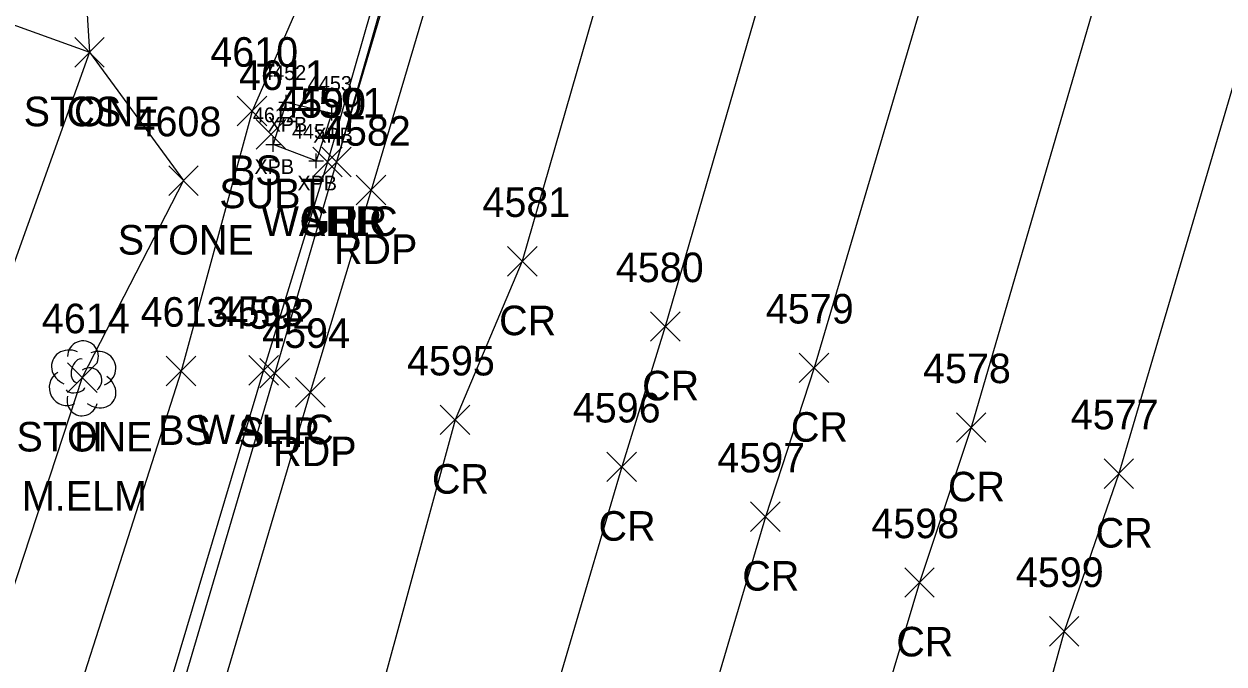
# Model space of a CAD drawing. Extents: x 1462089 to 1464015, y 730534 to 736144.
# Drawn here: x 1462671.6 to 1462752.9, y 731783.6 to 731826.9 of the extents above; entities that cross this region are included whole.
import ezdxf

# ---------------------------------------------------------------- set-up
doc = ezdxf.new("R2010")
doc.units = 0
for name, color, linetype in [('B_A', 7, 'Continuous'), ('B_I', 7, 'Continuous'), ('B_TIC', 7, 'Continuous'), ('BSUBM', 7, 'Continuous'), ('L_A', 7, 'Continuous'), ('L_C', 7, 'Continuous'), ('L_I', 7, 'Continuous'), ('L_TIC', 7, 'Continuous'), ('LASF', 7, 'Continuous'), ('LELB', 7, 'Continuous'), ('LTD', 7, 'Continuous'), ('LW', 7, 'Continuous'), ('P_A', 7, 'Continuous'), ('P_I', 7, 'Continuous'), ('P_TIC', 7, 'Continuous'), ('PET', 7, 'Continuous'), ('PRC', 7, 'Continuous'), ('PSP', 7, 'Continuous'), ('R_A', 7, 'Continuous'), ('R_I', 7, 'Continuous'), ('R_TIC', 7, 'Continuous'), ('RGR', 7, 'Continuous'), ('U_A', 7, 'Continuous'), ('U_I', 7, 'Continuous'), ('U_TIC', 7, 'Continuous')]:
    doc.layers.add(name, color=color, linetype=linetype)

msp = doc.modelspace()

# ---------------------------------------------------------------- linework, layer by layer
at = {"layer": 'B_TIC'}
for p, q in [((1462689.415, 731821.655), (1462689.49, 731821.655)), ((1462689.415, 731821.655), (1462689.49, 731821.655)), ((1462692.507, 731820.922), (1462692.583, 731820.922)), ((1462688.52, 731818.798), (1462688.596, 731818.798)), ((1462688.52, 731818.798), (1462688.596, 731818.798)), ((1462691.43, 731817.682), (1462691.506, 731817.682))]:
    msp.add_line(p, q, dxfattribs=at)
for points in [[(1462689.411, 731821.155), (1462689.411, 731822.155)], [(1462689.411, 731821.155), (1462689.411, 731822.155)], [(1462688.911, 731821.655), (1462689.911, 731821.655)], [(1462688.911, 731821.655), (1462689.911, 731821.655)], [(1462692.504, 731820.422), (1462692.504, 731821.422)], [(1462692.004, 731820.922), (1462693.004, 731820.922)], [(1462688.017, 731818.798), (1462689.017, 731818.798)], [(1462688.017, 731818.798), (1462689.017, 731818.798)], [(1462688.517, 731818.298), (1462688.517, 731819.298)], [(1462688.517, 731818.298), (1462688.517, 731819.298)], [(1462691.427, 731817.182), (1462691.427, 731818.182)], [(1462690.927, 731817.682), (1462691.927, 731817.682)]]:
    msp.add_lwpolyline(points, dxfattribs=at)
at = {"layer": 'BSUBM'}
for points in [[(1462689.411, 731821.655), (1462692.504, 731820.922), (1462691.427, 731817.682), (1462688.517, 731818.798)], [(1462689.411, 731821.655), (1462688.517, 731818.798)]]:
    msp.add_lwpolyline(points, dxfattribs=at)
at = {"layer": 'L_TIC'}
for points in [[(1462675.078, 731824.028), (1462677.078, 731826.028)], [(1462677.078, 731824.028), (1462675.078, 731826.028)], [(1462675.078, 731824.028), (1462677.078, 731826.028)], [(1462677.078, 731824.028), (1462675.078, 731826.028)], [(1462686.088, 731820.052), (1462688.088, 731822.052)], [(1462688.088, 731820.052), (1462686.088, 731822.052)], [(1462691.202, 731816.601), (1462693.202, 731818.601)], [(1462693.202, 731816.601), (1462691.202, 731818.601)], [(1462681.449, 731815.345), (1462683.449, 731817.345)], [(1462683.449, 731815.345), (1462681.449, 731817.345)], [(1462681.282, 731802.464), (1462683.282, 731804.464)], [(1462683.282, 731802.464), (1462681.282, 731804.464)], [(1462686.876, 731802.517), (1462688.876, 731804.517)], [(1462688.876, 731802.517), (1462686.876, 731804.517)], [(1462674.593, 731802.022), (1462676.593, 731804.022)], [(1462676.593, 731802.022), (1462674.593, 731804.022)]]:
    msp.add_lwpolyline(points, dxfattribs=at)
at = {"layer": 'LASF'}
msp.add_lwpolyline([(1462657.343, 731831.803), (1462676.078, 731825.028), (1462682.449, 731816.345), (1462675.593, 731803.022), (1462666.762, 731776.18)], dxfattribs=at)
at = {"layer": 'LELB'}
for points in [[(1462577.225, 731952.717), (1462603.043, 731935.035), (1462616.131, 731920.422), (1462645.433, 731912.321), (1462656.668, 731913.165), (1462677.504, 731901.271), (1462691.08, 731891.354), (1462692.455, 731878.863), (1462687.144, 731860.851), (1462684.794, 731853.879), (1462675.456, 731835.283), (1462676.078, 731825.028), (1462668.473, 731803.868), (1462656.865, 731782.592)], [(1462693.842, 731836.529), (1462687.088, 731821.052), (1462682.282, 731803.464), (1462670.168, 731765.604), (1462663.665, 731741.627), (1462656.149, 731719.468), (1462648.94, 731703.42), (1462647.036, 731694.907), (1462641.817, 731688.849)]]:
    msp.add_lwpolyline(points, dxfattribs=at)
at = {"layer": 'LTD'}
msp.add_line((1462675.593, 731803.022), (1462675.593, 731803.022), dxfattribs=at)
msp.add_line((1462675.593, 731803.022), (1462675.593, 731803.022), dxfattribs=at)
msp.add_arc((1462675.64, 731804.456), 1.047, 335.52715, 180.95627, dxfattribs=at)
for centre, major_axis, ratio, start_param, end_param in [((1462674.801, 731803.688), (1.21, -0.512), 0.895232, 1.570796, 4.712389), ((1462676.635, 731803.605), (-1.141, -0.483), 0.949671, 1.570796, 4.712389), ((1462675.385, 731803.48), (-0.208, -0.792), 0.645439, 3.141593, 6.283185), ((1462674.51, 731802.313), (0.584, -1.042), 0.959034, 3.141593, 6.283185), ((1462676.093, 731802.855), (-0.5, 0.667), 0.989748, 3.141593, 6.283185), ((1462676.593, 731802.189), (-1.09, 0.792), 0.841452, 1.570796, 4.712389), ((1462675.594, 731801.522), (0.265, 1.061), 0.942809, 1.570796, 4.712389), ((1462675.135, 731802.272), (-0.625, -0.083), 0.423636, 0, 3.141593)]:
    msp.add_ellipse(centre, major_axis=major_axis, ratio=ratio, start_param=start_param, end_param=end_param, dxfattribs=at)
at = {"layer": 'LW'}
msp.add_lwpolyline([(1462697.3, 731838.708), (1462700.036, 731850.378), (1462705.242, 731879.404), (1462705.847, 731883.49), (1462706.63, 731883.357), (1462702.703, 731859.824), (1462701.565, 731853.91), (1462698.159, 731838.348), (1462692.202, 731817.601), (1462687.876, 731803.517), (1462673.429, 731755.235), (1462669.61, 731743.155), (1462664.611, 731730.107), (1462652.518, 731702.765), (1462651.935, 731703.067), (1462653.993, 731707.991)], dxfattribs=at)
at = {"layer": 'P_TIC'}
for points in [[(1462691.812, 731816.612), (1462693.812, 731818.612)], [(1462693.812, 731816.612), (1462691.812, 731818.612)], [(1462694.151, 731814.712), (1462696.151, 731816.712)], [(1462696.151, 731814.712), (1462694.151, 731816.712)], [(1462704.389, 731809.89), (1462706.389, 731811.89)], [(1462706.389, 731809.89), (1462704.389, 731811.89)], [(1462714.075, 731805.479), (1462716.075, 731807.479)], [(1462716.075, 731805.479), (1462714.075, 731807.479)], [(1462687.624, 731802.324), (1462689.624, 731804.324)], [(1462689.624, 731802.324), (1462687.624, 731804.324)], [(1462724.154, 731802.681), (1462726.154, 731804.681)], [(1462726.154, 731802.681), (1462724.154, 731804.681)], [(1462690.036, 731801.029), (1462692.036, 731803.029)], [(1462692.036, 731801.029), (1462690.036, 731803.029)], [(1462699.841, 731799.166), (1462701.841, 731801.166)], [(1462701.841, 731799.166), (1462699.841, 731801.166)], [(1462734.793, 731798.645), (1462736.793, 731800.645)], [(1462736.793, 731798.645), (1462734.793, 731800.645)], [(1462711.125, 731795.984), (1462713.125, 731797.984)], [(1462713.125, 731795.984), (1462711.125, 731797.984)], [(1462744.797, 731795.521), (1462746.797, 731797.521)], [(1462746.797, 731795.521), (1462744.797, 731797.521)], [(1462720.859, 731792.607), (1462722.859, 731794.607)], [(1462722.859, 731792.607), (1462720.859, 731794.607)], [(1462731.293, 731788.156), (1462733.293, 731790.156)], [(1462733.293, 731788.156), (1462731.293, 731790.156)], [(1462741.091, 731784.853), (1462743.091, 731786.853)], [(1462743.091, 731784.853), (1462741.091, 731786.853)]]:
    msp.add_lwpolyline(points, dxfattribs=at)
at = {"layer": 'PET'}
msp.add_lwpolyline([(1462737.297, 731963.429), (1462717.097, 731889.531), (1462708.571, 731860.874), (1462695.151, 731815.712), (1462691.036, 731802.029), (1462676.866, 731754.297), (1462666.22, 731719.346), (1462652.4, 731671.376), (1462641.384, 731635.734), (1462629.681, 731597.191), (1462612.657, 731543.575), (1462596.763, 731494.09), (1462582.573, 731446.883), (1462571.372, 731410.944), (1462559.842, 731372.737), (1462542.966, 731314.951), (1462524.38, 731258.465), (1462511.655, 731215.872), (1462491.671, 731142.677)], dxfattribs=at)
at = {"layer": 'PRC'}
for points in [[(1462748.947, 731961.516), (1462736.508, 731921.312), (1462728.403, 731886.375), (1462719.051, 731858.42), (1462705.389, 731810.89), (1462700.841, 731800.166), (1462687.609, 731751.705), (1462676.23, 731715.789), (1462662.619, 731667.958), (1462651.175, 731633.325), (1462639.174, 731589.059), (1462623.338, 731538.877), (1462607.5, 731490.665), (1462593.428, 731442.927), (1462581.597, 731409.026), (1462569.166, 731365.289), (1462553.746, 731313.655), (1462535.681, 731254.443), (1462519.258, 731196.564), (1462502.241, 731140.649), (1462491.591, 731093.412)], [(1462761.024, 731958.42), (1462747.813, 731917.011), (1462738.765, 731883.168), (1462729.105, 731854.955), (1462715.075, 731806.479), (1462712.125, 731796.984), (1462698.106, 731749.334), (1462686.279, 731711.956), (1462673.041, 731665.233), (1462661.991, 731629.565), (1462648.473, 731585.76), (1462633.362, 731535.924), (1462617.816, 731486.899), (1462603.279, 731439.323), (1462592.214, 731404.808), (1462578.747, 731359.841), (1462563.848, 731311.635), (1462546.163, 731252.054), (1462529.312, 731193.323), (1462512.831, 731138.457), (1462500.459, 731089.177), (1462489.909, 731049.965), (1462473.447, 730997.549), (1462460.794, 730938.782)], [(1462772.409, 731954.341), (1462759.38, 731913.09), (1462748.704, 731879.949), (1462739.419, 731851.907), (1462725.154, 731803.681), (1462721.859, 731793.607), (1462708.095, 731747.058), (1462696.469, 731709.224), (1462683.597, 731662.381), (1462671.409, 731625.303), (1462657.416, 731580.811), (1462643.06, 731532.942), (1462627.441, 731482.735), (1462613.373, 731434.899), (1462602.355, 731399.644), (1462589.569, 731355.865), (1462573.754, 731306.683), (1462555.884, 731246.428), (1462538.489, 731188.953), (1462522.114, 731136.266), (1462509.014, 731086.504)], [(1462782.015, 731950.466), (1462768.89, 731909.836), (1462760.031, 731877.27), (1462749.824, 731847.721), (1462735.793, 731799.645), (1462732.293, 731789.156), (1462718.713, 731743.615), (1462707.108, 731705.526), (1462694.32, 731660.71), (1462680.69, 731618.482), (1462665.703, 731575.678), (1462653.408, 731528.208), (1462637.717, 731478.421), (1462624.246, 731431.842), (1462612.569, 731394.542), (1462600.922, 731353.761), (1462584.46, 731303.134), (1462565.785, 731242.263), (1462548.642, 731186.301), (1462531.515, 731132.984), (1462517.28, 731085.282)], [(1462793.023, 731947.647), (1462779.179, 731905.946), (1462772.135, 731874.551), (1462759.588, 731843.402), (1462745.797, 731796.521), (1462742.091, 731785.853), (1462729.199, 731739.315), (1462722.155, 731715.561), (1462711.035, 731679.919), (1462704.897, 731658.033), (1462690.283, 731612.577), (1462677.1, 731571.216), (1462663.072, 731525.56), (1462648.796, 731477.498), (1462634.522, 731430.676), (1462623.138, 731390.715), (1462610.921, 731351.233), (1462594.7, 731298.487), (1462575.733, 731238.978), (1462558.596, 731184.663), (1462539.605, 731135.536), (1462521.539, 731083.728), (1462509.353, 731045.029)]]:
    msp.add_lwpolyline(points, dxfattribs=at)
at = {"layer": 'PSP'}
msp.add_lwpolyline([(1462735.883, 731965.543), (1462724.347, 731923.615), (1462716.132, 731895.689), (1462706.261, 731861.752), (1462701.796, 731847.13), (1462699.466, 731840.009), (1462692.812, 731817.612), (1462688.624, 731803.324), (1462674.431, 731755.229), (1462670.575, 731742.725), (1462669.096, 731737.252), (1462663.062, 731716.697), (1462649.924, 731672.978), (1462639.27, 731636.282), (1462627.328, 731597.087), (1462624.657, 731584.618), (1462611.691, 731544.088), (1462595.98, 731494.281), (1462581.441, 731447.372), (1462570.158, 731410.408), (1462558.82, 731372.899), (1462541.297, 731315.135), (1462524.38, 731258.465)], dxfattribs=at)
at = {"layer": 'R_TIC'}
for points in [[(1462691.812, 731816.612), (1462693.812, 731818.612)], [(1462693.812, 731816.612), (1462691.812, 731818.612)]]:
    msp.add_lwpolyline(points, dxfattribs=at)
at = {"layer": 'RGR'}
msp.add_lwpolyline([(1462701.364, 731915.357), (1462713.829, 731905.882), (1462715.694, 731902.572), (1462715.944, 731899.09), (1462713.944, 731890.347), (1462704.68, 731859.614), (1462700.958, 731847.398), (1462699.27, 731840.124), (1462692.812, 731817.612)], dxfattribs=at)
at = {"layer": 'U_TIC'}
for points in [[(1462687.377, 731818.482), (1462689.377, 731820.482)], [(1462689.377, 731818.482), (1462687.377, 731820.482)]]:
    msp.add_lwpolyline(points, dxfattribs=at)

# ---------------------------------------------------------------- texts
at = {"layer": 'B_A'}
for p in [(1462688.148, 731819.655), (1462688.148, 731819.655), (1462691.24, 731818.922), (1462687.253, 731816.798), (1462687.253, 731816.798), (1462690.163, 731815.682)]:
    msp.add_text('XPB', height=1, dxfattribs=at).set_placement(p)
at = {"layer": 'B_I'}
for s, p in [('4452', (1462687.782, 731823.155)), ('4452', (1462687.782, 731823.155)), ('4453', (1462690.874, 731822.422)), ('4612', (1462687.147, 731820.298)), ('4612', (1462687.147, 731820.298)), ('4454', (1462689.797, 731819.182))]:
    msp.add_text(s, height=1, dxfattribs=at).set_placement(p)
at = {"layer": 'L_A'}
for s, p in [('STONE', (1462671.622, 731820.028)), ('CS', (1462674.519, 731820.028)), ('BS', (1462685.529, 731816.052)), ('WALLC', (1462687.738, 731812.601)), ('STONE', (1462677.993, 731811.345)), ('BS', (1462680.723, 731798.464)), ('WALLC', (1462683.412, 731798.517)), ('STONE', (1462671.137, 731798.022)), ('H', (1462675.026, 731798.022))]:
    msp.add_text(s, height=2, dxfattribs=at).set_placement(p)
at = {"layer": 'L_C'}
msp.add_text('M.ELM', height=2, dxfattribs=at).set_placement((1462671.499, 731794.022))
at = {"layer": 'L_I'}
for s, p in [('4610', (1462684.261, 731824.052)), ('4590', (1462688.856, 731820.601)), ('4608', (1462679.063, 731819.345)), ('4613', (1462679.542, 731806.464)), ('4593', (1462684.617, 731806.517)), ('4614', (1462672.853, 731806.022)), ('4614', (1462672.853, 731806.022))]:
    msp.add_text(s, height=2, dxfattribs=at).set_placement(p)
at = {"layer": 'P_A'}
for s, p in [('SHP', (1462690.348, 731812.612)), ('RDP', (1462692.639, 731810.712)), ('CR', (1462703.822, 731805.89)), ('CR', (1462713.508, 731801.479)), ('SHP', (1462686.159, 731798.324)), ('CR', (1462723.587, 731798.681)), ('RDP', (1462688.524, 731797.029)), ('CR', (1462699.274, 731795.166)), ('CR', (1462734.226, 731794.645)), ('CR', (1462710.558, 731791.984)), ('CR', (1462744.23, 731791.521)), ('CR', (1462720.292, 731788.607)), ('CR', (1462730.726, 731784.156))]:
    msp.add_text(s, height=2, dxfattribs=at).set_placement(p)
at = {"layer": 'P_I'}
for s, p in [('4591', (1462690.119, 731820.612)), ('4582', (1462691.892, 731818.712)), ('4581', (1462702.696, 731813.89)), ('4580', (1462711.728, 731809.479)), ('4592', (1462685.364, 731806.324)), ('4579', (1462721.886, 731806.681)), ('4594', (1462687.776, 731805.029)), ('4595', (1462697.582, 731803.166)), ('4578', (1462732.533, 731802.645)), ('4596', (1462708.81, 731799.984)), ('4577', (1462742.537, 731799.521)), ('4597', (1462718.599, 731796.607)), ('4598', (1462729.033, 731792.156)), ('4599', (1462738.823, 731788.853))]:
    msp.add_text(s, height=2, dxfattribs=at).set_placement(p)
at = {"layer": 'R_A'}
msp.add_text('GRR', height=2, dxfattribs=at).set_placement((1462690.3, 731812.612))
at = {"layer": 'R_I'}
msp.add_text('4591', height=2, dxfattribs=at).set_placement((1462690.119, 731820.612))
at = {"layer": 'U_A'}
msp.add_text('SUBT', height=2, dxfattribs=at).set_placement((1462684.873, 731814.482))
at = {"layer": 'U_I'}
msp.add_text('4611', height=2, dxfattribs=at).set_placement((1462686.204, 731822.482))

doc.saveas('drawing.dxf')
